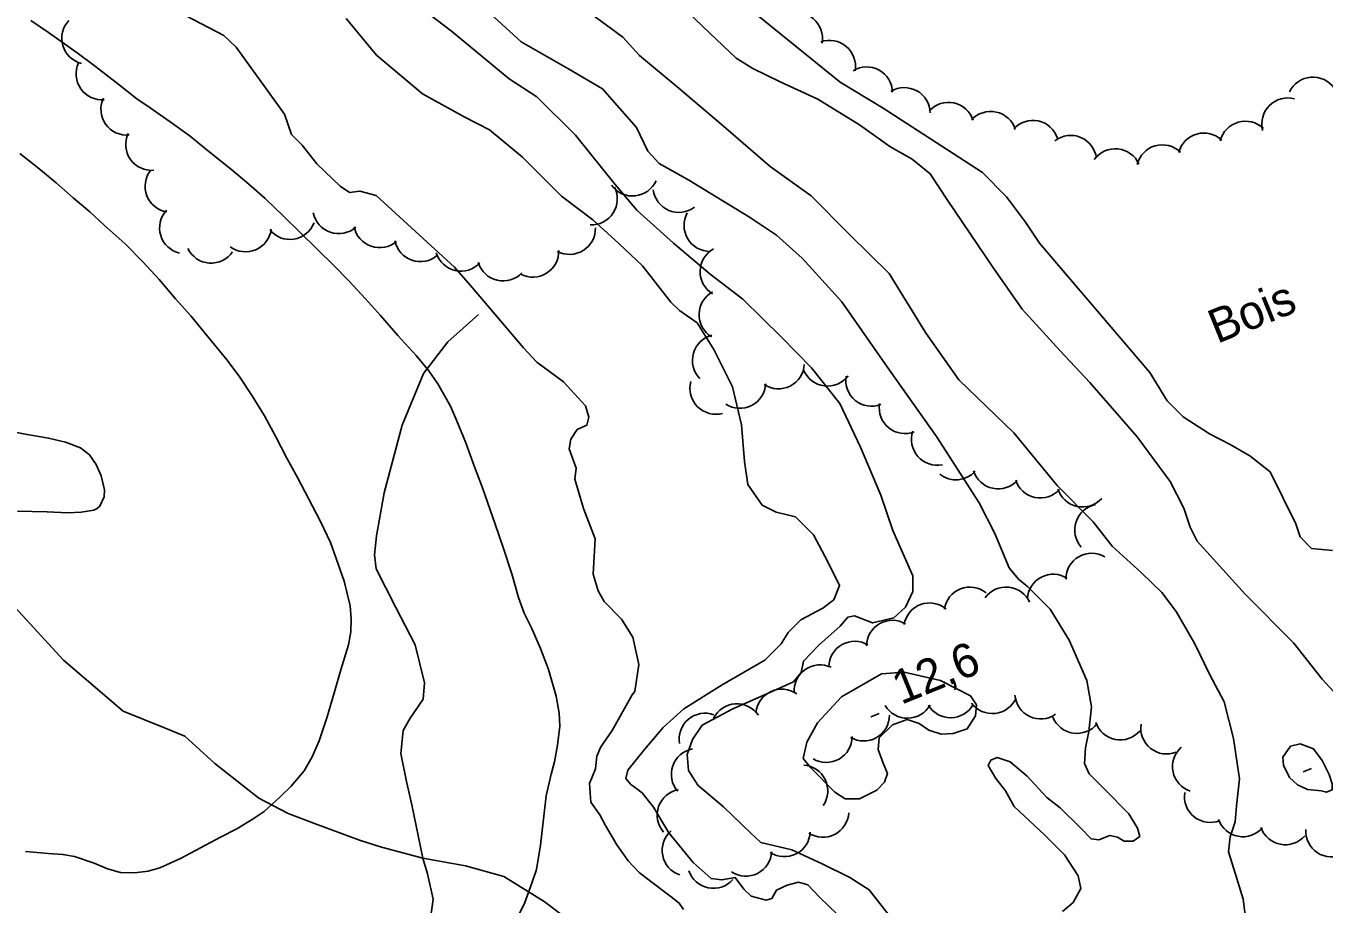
# Model space of a CAD drawing. Extents: x 362852 to 366875, y 5563573 to 5566479.
# Drawn here: x 364445.4 to 364595.8, y 5565041.3 to 5565143.1 of the extents above; entities that cross this region are included whole.
import ezdxf

# ---------------------------------------------------------------- set-up
doc = ezdxf.new("R2010")
doc.units = 0
for name, color, linetype in [('Niveau 1', 7, 'Continuous'), ('Niveau 2', 7, 'Continuous'), ('Niveau 22', 7, 'Continuous'), ('Niveau 3', 7, 'Continuous'), ('Niveau 44', 7, 'Continuous')]:
    doc.layers.add(name, color=color, linetype=linetype)

msp = doc.modelspace()

# ---------------------------------------------------------------- linework, layer by layer
at = {"layer": 'Niveau 1'}
for points in [[(364412.72, 5565173.07), (364422.72, 5565167.6), (364432.75, 5565163.96), (364434.68, 5565162.76), (364439.73, 5565158.05), (364441.76, 5565156.51), (364447.86, 5565153.69), (364451.34, 5565152.59), (364454.7, 5565150.73), (364456.2, 5565149.23), (364458.07, 5565148.18), (364463.96, 5565144.24), (364468.32, 5565141.96), (364469.75, 5565140.62), (364475.35, 5565132.87), (364476.19, 5565130.48), (364477.43, 5565129.25), (364479.12, 5565127.08), (364481.81, 5565124.52), (364482.9, 5565123.77)], [(364600.97, 5565061.53), (364595.58, 5565067.37), (364592.29, 5565071.6), (364586.68, 5565077.22), (364581.1, 5565083.36), (364580.3, 5565085.01), (364579.58, 5565087.2), (364578, 5565090.27), (364574.18, 5565095.46), (364568.67, 5565101.75), (364565.23, 5565105.42), (364560.82, 5565110.24), (364557.44, 5565115.11), (364552.19, 5565122.87), (364550.18, 5565125.95), (364548.11, 5565127.64), (364545.52, 5565129.11), (364542, 5565131.63), (364537.17, 5565134.61), (364532.81, 5565136.59), (364529.63, 5565138.14), (364527.71, 5565139.33), (364523.84, 5565143.01), (364519.18, 5565147.54)], [(364482.9, 5565123.77), (364484.08, 5565123.94), (364485.97, 5565123.42), (364495.07, 5565115.12), (364496.9, 5565113.01), (364503.04, 5565105.78), (364504.59, 5565104.11), (364507.7, 5565101.84), (364510.25, 5565099.04), (364510.64, 5565097.75), (364510.39, 5565096.8), (364509.29, 5565096.3), (364508.54, 5565095.21), (364508.36, 5565094.08), (364509.16, 5565091.85), (364509.01, 5565090.57), (364510, 5565087.16), (364511.35, 5565083.66), (364511.14, 5565079.55), (364511.71, 5565077.6), (364512.39, 5565076.38), (364514.4, 5565074.32), (364515.72, 5565072.24), (364516.44, 5565069.09), (364515.94, 5565065.95), (364515.66, 5565065.55)], [(364515.66, 5565065.55), (364513.35, 5565061.43), (364512.28, 5565059.92), (364511.97, 5565059.47), (364511.56, 5565058.44), (364511.39, 5565056.98), (364510.7, 5565055.29), (364510.87, 5565053.14), (364511.92, 5565051.66), (364512.57, 5565050.41), (364513.88, 5565048.17), (364515.17, 5565046.34), (364516.47, 5565044.97), (364517.81, 5565043.93), (364520.18, 5565042.14), (364521.1, 5565041.44), (364521.59, 5565040.7)]]:
    msp.add_lwpolyline(points, dxfattribs=at)
at = {"layer": 'Niveau 2'}
for points in [[(364519.93, 5565152.64), (364539.74, 5565136.57), (364544.72, 5565133.53), (364556.24, 5565126.1), (364559.02, 5565123.27), (364561.23, 5565120.33), (364562.86, 5565117.89), (364575.64, 5565102.91), (364577.62, 5565099.62), (364579.49, 5565097.79), (364582.54, 5565095.81), (364584.92, 5565094.56), (364587.2, 5565093.26), (364589.59, 5565091.39), (364592.56, 5565085.4), (364593.06, 5565083.87), (364594.36, 5565082.54), (364596.81, 5565082.31)], [(364545.6, 5565039.8), (364543.12, 5565042.98), (364540.87, 5565044.39), (364537.68, 5565045.98), (364534.16, 5565047.62), (364530.54, 5565048.47), (364529.41, 5565049.55), (364526.25, 5565052.57), (364523.24, 5565055.09), (364522.16, 5565056.8), (364522.01, 5565058.66), (364522.64, 5565060.4), (364523.76, 5565062.04), (364527.3, 5565063.93), (364531.26, 5565065.69), (364534.33, 5565067.08), (364535.25, 5565068.14), (364535.5, 5565069.48), (364537.27, 5565071.32), (364539.76, 5565073.52), (364540.63, 5565074.56), (364541.43, 5565074.71), (364543.5, 5565073.89), (364545.97, 5565074.48), (364547.31, 5565075.71), (364548.16, 5565077.55), (364548.16, 5565079.34), (364545.85, 5565084.62), (364544.48, 5565088.69), (364542.12, 5565094.26), (364539.72, 5565099.32), (364536.41, 5565103.45), (364532.96, 5565107.03), (364528.49, 5565111.42), (364524.7, 5565114.31), (364520.43, 5565117.92), (364516.2, 5565121.73), (364513.68, 5565124.71), (364509.1, 5565130.41), (364504.6, 5565134.86), (364501.4, 5565136.94), (364494.73, 5565142.46), (364490.36, 5565145.81)], [(364482.53, 5565143.95), (364486.04, 5565139.68), (364491.37, 5565135.22), (364496.18, 5565132.56)], [(364565.5, 5565040.45), (364566.73, 5565041.51), (364567.62, 5565043.11), (364567.31, 5565044.6), (364565.75, 5565047.04), (364563.45, 5565049.31), (364559.92, 5565052.62), (364558.92, 5565054.43), (364557.77, 5565055.87), (364556.9, 5565057.37), (364557.2, 5565057.99), (364557.94, 5565058.3), (364559.45, 5565057.8), (364561.43, 5565056.15), (364563.69, 5565053.68), (364565.24, 5565052.46), (364567.63, 5565050.11), (364568.82, 5565048.87), (364569.74, 5565048.75), (364571.01, 5565049.28), (364571.89, 5565049.09), (364572.65, 5565048.59), (364573.7, 5565048.6), (364574.46, 5565049.16), (364574.19, 5565050.1), (364573.18, 5565051.79), (364570.32, 5565054.68), (364568.62, 5565056.4), (364568.07, 5565057.59), (364568.17, 5565059.43), (364568.57, 5565061.32), (364568.87, 5565064.17), (364568.35, 5565067.23), (364566.3, 5565071.89), (364564.07, 5565075.49), (364561.44, 5565078.11), (364560.4, 5565078.98), (364559.32, 5565080.27), (364557.66, 5565084.28), (364555.84, 5565087.8), (364550.93, 5565095.49), (364545.46, 5565103.19), (364539.96, 5565111.12), (364535.34, 5565116.15), (364532.38, 5565118.82), (364529.23, 5565120.92), (364524.69, 5565123.69), (364522.28, 5565125.17), (364518.76, 5565127.12), (364517.48, 5565128.57), (364516.16, 5565131.31), (364512.2, 5565135.8), (364508.19, 5565138.16), (364502.78, 5565141.25), (364498.78, 5565144.92)], [(364516.5, 5565139.66), (364514.55, 5565141.78), (364510.8, 5565144.57)], [(364445.96, 5565143.7), (364448.01, 5565142.31), (364451.36, 5565139.95), (364453.46, 5565138.38), (364456.2, 5565136.27), (364458.24, 5565134.63), (364459.81, 5565133.57), (364462.11, 5565131.95), (364464.42, 5565130.29), (364466.41, 5565128.69), (364469.28, 5565126.4), (364471.25, 5565124.76), (364473.12, 5565123.1), (364475.3, 5565121.01), (364477.1, 5565119.21), (364479.19, 5565117.18), (364481.03, 5565115.36), (364482.84, 5565113.53), (364484.76, 5565111.45), (364486.5, 5565109.51), (364488.51, 5565107.2), (364490.64, 5565104.9), (364492.1, 5565103.12), (364493.15, 5565101.59), (364494.59, 5565099.02), (364495.31, 5565097.4), (364496.38, 5565094.76), (364497.4, 5565091.98), (364498.3, 5565089.55), (364499.77, 5565085.35), (364500.74, 5565082.54), (364501.69, 5565079.59), (364502.47, 5565076.84), (364503.15, 5565075.02), (364503.99, 5565073.32), (364505.02, 5565070.95), (364505.96, 5565068.49), (364506.85, 5565065.4), (364507.2, 5565063.44), (364507.26, 5565061.94), (364507.01, 5565059.74), (364506.67, 5565057.79), (364506.25, 5565056.36), (364505.67, 5565053.85), (364505.47, 5565051.86), (364505.02, 5565048.16), (364504.56, 5565045.34), (364504.08, 5565043.87), (364503.2, 5565041.5), (364502.44, 5565039.92)], [(364586.87, 5565038.58), (364586.44, 5565041.87), (364585.55, 5565044.78), (364584.73, 5565047.36), (364584.94, 5565049.12), (364585.52, 5565050.85), (364585.68, 5565052.71), (364586.01, 5565055.82), (364585.32, 5565060.49), (364584.24, 5565064.75), (364582.54, 5565067.95), (364580.85, 5565071.46), (364578.68, 5565075.22), (364577.01, 5565077.44), (364574.66, 5565079.69), (364571.27, 5565082.81), (364569.05, 5565085.62), (364564.88, 5565089.81), (364559.87, 5565095.92), (364553.49, 5565102.08), (364549.62, 5565107.55), (364545.44, 5565114.38), (364540.84, 5565118.92), (364536.39, 5565123.4), (364531.65, 5565126.78), (364526.24, 5565131.48), (364521.1, 5565135.81), (364516.5, 5565139.66)], [(364539.42, 5565040.14), (364537.4, 5565042.09), (364536.01, 5565043.56), (364534.91, 5565043.85), (364533.62, 5565043.51), (364532.37, 5565042.94), (364531.84, 5565041.97), (364531.18, 5565041.77), (364529.45, 5565042.23), (364528.57, 5565043.05), (364527.6, 5565044.38), (364526.04, 5565044.11), (364524.8, 5565044.28), (364522.7, 5565046.14), (364519.9, 5565049.57), (364518.14, 5565052.55), (364516.79, 5565054.22), (364515.46, 5565055.22), (364514.9, 5565055.86), (364515.13, 5565056.82), (364517.06, 5565059.22), (364519.24, 5565061.78), (364521.64, 5565063.94), (364526.06, 5565066.74), (364531.03, 5565069.57), (364532.92, 5565071.46), (364533.74, 5565072.79), (364535.19, 5565074.25), (364537.73, 5565075.6), (364539.01, 5565076.56), (364539.69, 5565078.25), (364538.34, 5565080.98), (364536.65, 5565084.12), (364534.59, 5565086.18), (364532.32, 5565086.74), (364530.7, 5565087.55), (364529.07, 5565089.92), (364528.67, 5565092.6), (364528.32, 5565096.84), (364527.29, 5565101.24), (364525.1, 5565105.6), (364523.19, 5565108.66), (364521.13, 5565110.1), (364520.13, 5565111.05), (364516.83, 5565115.26), (364514.12, 5565117.86), (364511.11, 5565120.59), (364507.46, 5565123.36), (364502.93, 5565127.88), (364499.13, 5565131.02), (364496.18, 5565132.56)], [(364444.69, 5565128.29), (364446.9, 5565126.56), (364448.91, 5565124.89), (364450.89, 5565123.16), (364452.8, 5565121.55), (364454.48, 5565119.98), (364456.91, 5565117.81), (364458.97, 5565115.74), (364460.85, 5565113.71), (364462.74, 5565111.47), (364464.52, 5565109.47), (364466.06, 5565107.6), (364468.73, 5565104.36), (364470.18, 5565102.39), (364471.61, 5565100.23), (364473.05, 5565097.89), (364474.34, 5565095.54), (364475.65, 5565093), (364476.87, 5565090.74), (364478.14, 5565088.33), (364479.55, 5565085.65), (364480.7, 5565083.2), (364481.36, 5565081.35), (364482.29, 5565078.74), (364482.98, 5565075.86), (364483.1, 5565074.39), (364483.05, 5565072.87), (364482.78, 5565071.37), (364481.89, 5565068.47), (364481.17, 5565065.93), (364480.31, 5565063.01), (364479.37, 5565060.23), (364478.59, 5565058.37), (364477.66, 5565056.76), (364476.15, 5565054.99), (364474.88, 5565053.75), (364473.01, 5565052.06), (364471.73, 5565051.19), (364469.85, 5565050.05), (364467.97, 5565049.06), (364465.65, 5565047.83), (364463.32, 5565046.6), (364460.92, 5565045.52), (364459.57, 5565045.12), (364458, 5565044.94), (364456.38, 5565044.99), (364454.86, 5565045.41), (364453.32, 5565046.04), (364451.05, 5565046.82), (364449.7, 5565047.07), (364448.04, 5565047.19), (364445.34, 5565047.4)], [(364444.13, 5565096.01), (364445.55, 5565095.72), (364448.03, 5565095.32), (364450.01, 5565094.83), (364451.72, 5565094.19), (364451.72, 5565094.19), (364452.77, 5565093.37), (364453.55, 5565092.27), (364454.11, 5565090.95), (364454.5, 5565089.33), (364454.48, 5565088.5), (364453.98, 5565087.41), (364453.65, 5565087.15), (364453.26, 5565086.96), (364451.81, 5565086.72), (364450.22, 5565086.67), (364447.88, 5565086.76), (364444.43, 5565086.84)], [(364550.02, 5565061.46), (364551.45, 5565061), (364552.84, 5565061.08), (364554.47, 5565061.62), (364555.45, 5565063.14), (364555.54, 5565064.42), (364554.87, 5565065.44), (364551.36, 5565067.21), (364547.17, 5565068.2), (364544.54, 5565067.98), (364539.89, 5565065.32), (364537.12, 5565062.32), (364535.88, 5565060.07), (364535.48, 5565058.18), (364536.36, 5565057.12), (364539.13, 5565054.3), (364540.33, 5565053.5), (364541.99, 5565053.5), (364543.99, 5565054.51), (364544.9, 5565055.45), (364545.23, 5565056.45), (364544.73, 5565057.66), (364544.15, 5565059.22), (364544.27, 5565060.57), (364545.81, 5565062.07), (364547.52, 5565062.72), (364548.9, 5565062.23), (364550.02, 5565061.46)], [(364595.48, 5565054.46), (364593.88, 5565054.6), (364592.73, 5565055.12), (364591.82, 5565055.99), (364591.1, 5565057.42), (364591.04, 5565058.33), (364591.93, 5565059.62), (364593.05, 5565059.9), (364594.6, 5565059.3), (364595.58, 5565057.97), (364596.39, 5565056.32), (364596.77, 5565055.24), (364596.75, 5565054.55), (364596.11, 5565054.29), (364595.48, 5565054.46)]]:
    msp.add_lwpolyline(points, dxfattribs=at)
at = {"layer": 'Niveau 22'}
for points in [[(364491.38, 5565046.64), (364490.11, 5565052.81), (364489.49, 5565055.51), (364488.86, 5565058.76), (364489.1, 5565061.42), (364489.92, 5565062.86), (364491.45, 5565065.08), (364491.59, 5565066.95), (364490.5, 5565071.36), (364488.27, 5565075.7), (364486, 5565080.16), (364485.81, 5565081.8), (364486.02, 5565083.98), (364486.91, 5565088.96), (364489, 5565096.82), (364491.49, 5565102.81), (364494.31, 5565106.49), (364497.85, 5565109.64)], [(364444.11, 5565075.73), (364449.76, 5565069.6), (364456.69, 5565063.67), (364461.45, 5565061.75), (364463.81, 5565060.76), (364467.29, 5565057.59), (364472.39, 5565053.58), (364475.81, 5565051.8), (364478.83, 5565050.67), (364484.04, 5565048.72), (364486.61, 5565047.91), (364491.38, 5565046.64), (364496.35, 5565045.74), (364500.78, 5565044.5), (364505.45, 5565041.61), (364511.89, 5565036.75)], [(364492.25, 5565039.36), (364492.61, 5565041.88), (364491.93, 5565044.84), (364491.38, 5565046.64)]]:
    msp.add_lwpolyline(points, dxfattribs=at)
at = {"layer": 'Niveau 3'}
for p, q in [((364543.3, 5565063.03), (364544.26, 5565063.42)), ((364593.41, 5565056.63), (364594.37, 5565057.02))]:
    msp.add_line(p, q, dxfattribs=at)
at = {"layer": 'Niveau 44'}
for centre, start, end in [((364534.7, 5565141.63), 349.7932, 109.7711), ((364452.56, 5565141.65), 136.4376, 256.4155), ((364538.52, 5565138.41), 349.7932, 109.7711), ((364454.22, 5565137.52), 155.1013, 275.0793), ((364542.81, 5565135.33), 1.333, 121.311), ((364594.53, 5565134.15), 34.6932, 154.6711), ((364547.19, 5565132.93), 1.333, 121.311), ((364457.1, 5565133.43), 155.1013, 275.0793), ((364552.3, 5565131.22), 17.9499, 137.9279), ((364591.6, 5565131.73), 74.7561, 194.734), ((364557.19, 5565130.17), 17.9499, 137.9279), ((364562.08, 5565129.13), 17.9499, 137.9279), ((364586.7, 5565129.04), 45.9616, 165.9395), ((364459.97, 5565129.34), 155.1013, 275.0793), ((364581.89, 5565127.67), 45.9616, 165.9395), ((364566.46, 5565127.39), 7.3842, 127.3621), ((364577.08, 5565126.3), 45.9616, 165.9395), ((364571.62, 5565125.85), 23.9152, 143.8932), ((364462.21, 5565124.49), 141.212, 261.19), ((364510.93, 5565123.02), 267.4924, 27.4703), ((364515.69, 5565126.37), 215.8953, 335.8732), ((364521.06, 5565124.47), 187.0151, 306.9931), ((364463.89, 5565119.67), 137.0185, 256.9965), ((364481.65, 5565122.01), 191.0509, 311.0289), ((364524.66, 5565119.95), 150.8798, 270.8578), ((364475.99, 5565121.34), 218.9348, 338.9127), ((364470.86, 5565119.9), 233.1957, 353.1736), ((364486.38, 5565120.38), 191.0509, 311.0289), ((364508.39, 5565119.6), 241.9108, 1.8888), ((364466.87, 5565118.59), 205.9064, 325.8844), ((364491.1, 5565118.76), 191.0509, 311.0289), ((364504.14, 5565116.96), 241.9108, 1.8888), ((364526.52, 5565114.61), 118.6691, 238.6471), ((364495.82, 5565117.66), 196.9212, 316.8992), ((364500.69, 5565116.53), 196.9212, 316.8992), ((364526.4, 5565109.62), 118.6691, 238.6471), ((364525.63, 5565104.33), 104.189, 224.1669), ((364532.6, 5565104.03), 236.7793, 356.7573), ((364525.35, 5565101.08), 165.0213, 284.9993), ((364538.28, 5565104.35), 202.6533, 322.6312), ((364543.4, 5565102), 170.7722, 290.7501), ((364528.13, 5565101.77), 236.7793, 356.7573), ((364547.28, 5565098.83), 170.7722, 290.7501), ((364551.01, 5565095.17), 161.2176, 281.1955), ((364553.17, 5565093.48), 231.126, 317.8705), ((364558.05, 5565092.43), 197.8926, 317.8705), ((364562.94, 5565091.38), 197.8926, 317.8705), ((364567.83, 5565090.33), 197.8926, 317.8705), ((364569.93, 5565084.67), 101.4259, 221.4038), ((364568.89, 5565078.97), 59.7662, 179.7442), ((364564.44, 5565076.54), 57.2509, 177.2289), ((364554.79, 5565075.05), 51.6718, 171.6497), ((364558.97, 5565075.06), 24.1842, 144.1622), ((364550.11, 5565073.21), 50.338, 170.316), ((364545.8, 5565071.2), 59.1694, 179.1474), ((364541.43, 5565068.77), 59.1694, 179.1474), ((364537.43, 5565066.04), 65.1425, 185.1205), ((364532.98, 5565063.23), 54.3676, 174.3455), ((364527.78, 5565061.53), 33.8439, 153.8218), ((364547.55, 5565065.85), 210.6419, 330.6198), ((364552.55, 5565065.91), 210.6419, 330.6198), ((364557.38, 5565066.39), 216.1875, 336.1654), ((364562.98, 5565065.77), 184.9926, 304.9705), ((364524.1, 5565060.44), 70.0207, 189.9986), ((364542.47, 5565063.22), 239.8378, 359.8157), ((364567.18, 5565064.09), 201.7365, 321.7144), ((364572.2, 5565063.34), 198.9375, 318.9154), ((364577.58, 5565061.71), 171.5386, 291.5166), ((364538.13, 5565060.73), 239.8378, 359.8157), ((364523.19, 5565056.36), 100.9279, 220.9058), ((364581.26, 5565057.25), 131.6377, 251.6156), ((364535.31, 5565054.43), 325.8122, 85.7901), ((364521.55, 5565051.63), 100.9279, 220.9058), ((364582.64, 5565053.78), 171.3845, 291.3625), ((364537.75, 5565052.06), 236.8188, 356.7968), ((364586.42, 5565052.12), 199.2841, 319.262), ((364522.13, 5565047.53), 131.0396, 251.0176), ((364533.29, 5565049.81), 236.8188, 356.7968), ((364591.33, 5565051.19), 199.2841, 319.262), ((364596.69, 5565049.78), 176.5328, 296.5108), ((364528.82, 5565047.55), 236.8188, 356.7968), ((364525.06, 5565046.14), 198.4941, 318.4721)]:
    msp.add_arc(centre, 3, start, end, dxfattribs=at)

# ---------------------------------------------------------------- texts
at = {"layer": 'Niveau 3'}
msp.add_text('12,6 ', height=3.93, rotation=22.09, dxfattribs=at).set_placement((364546.81, 5565064.39))
at = {"layer": 'Niveau 44'}
msp.add_text('Bois', height=3.93, rotation=22.09, dxfattribs=at).set_placement((364583.43, 5565106.22))

doc.saveas('drawing.dxf')
